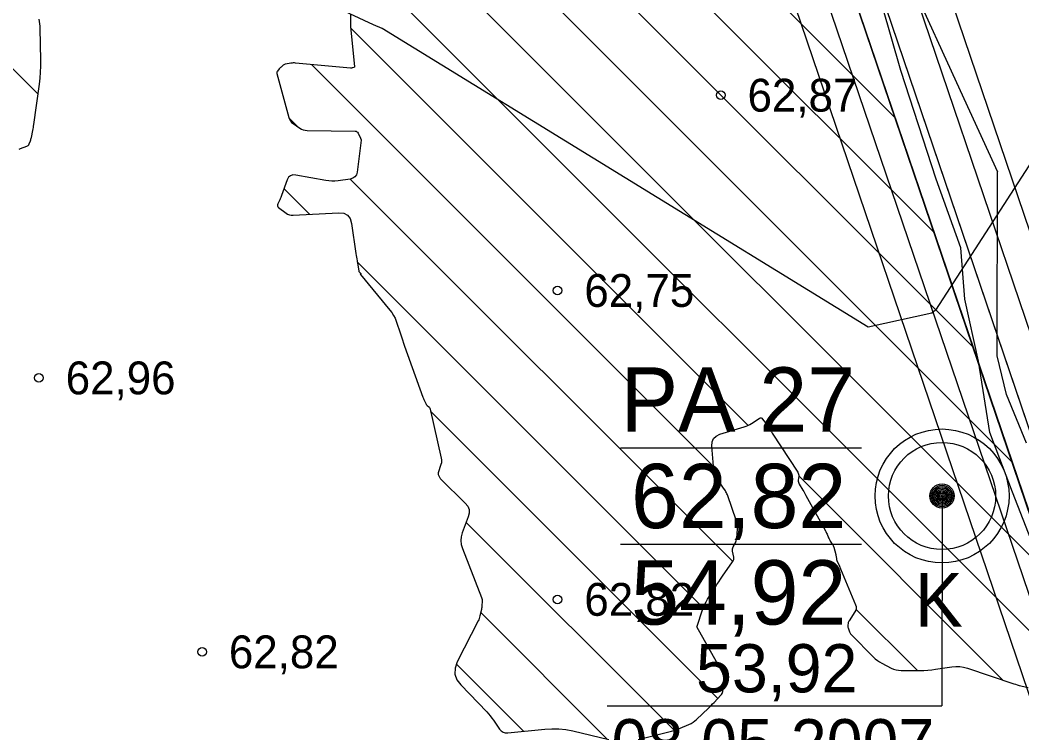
# Model space of a CAD drawing. Extents: x 532503 to 539665, y 6557663 to 6561526.
# Drawn here: x 534867 to 534941.8, y 6559559.6 to 6559612.8 of the extents above; entities that cross this region are included whole.
import ezdxf

# ---------------------------------------------------------------- set-up
doc = ezdxf.new("R2010")
doc.units = 0
for name, color, linetype in [('GEOLPUNKT', 7, 'Continuous'), ('illumineerimisjooned', 7, 'Continuous'), ('Kaevandatud ala', 7, 'Continuous'), ('kataster', 7, 'Continuous'), ('KORGUS-EH2000', 7, 'Continuous'), ('Lamami horisontaal_EH2000', 7, 'Continuous'), ('ME_aktiivne', 7, 'Continuous'), ('PIIR_me', 7, 'Continuous'), ('Plokid', 7, 'Continuous'), ('Proovid', 7, 'Continuous'), ('RELJEEF', 7, 'Continuous'), ('RELJEEF 1', 7, 'Continuous'), ('TM_aktiivne', 7, 'Continuous'), ('Veetase', 7, 'Continuous')]:
    doc.layers.add(name, color=color, linetype=linetype)

msp = doc.modelspace()

# ---------------------------------------------------------------- linework, layer by layer
at = {"layer": 'GEOLPUNKT'}
for p, q in [((534911.81, 6559580.86), (534929.81, 6559580.86)), ((534911.81, 6559573.66), (534929.81, 6559573.66))]:
    msp.add_line(p, q, dxfattribs=at)
for radius in [5, 4, 0.9, 0.801, 0.7, 0.6, 0.5, 0.4, 0.3, 0.2, 0.1]:
    msp.add_circle((534935.81, 6559577.26), radius, dxfattribs=at)
at = {"layer": 'illumineerimisjooned'}
for points in [[(534195.15, 6559981.187), (534198.982, 6559981.551), (535160.123, 6560071.768), (535418.528, 6559993.818), (535458.873, 6559929.252), (535494.628, 6559867.696), (535482.599, 6559826.001), (535251.738, 6559649.676), (535250.358, 6559648.526), (535180.445, 6559687.333), (534941.147, 6559814.594), (534876.935, 6559774.719), (534959.617, 6559531.323), (534733.77, 6559483.152), (534375.905, 6559461.866), (534195.514, 6559444.474)], [(535103.273, 6559501.74), (534971.344, 6559496.804), (534876.945, 6559774.719), (534941.147, 6559814.604), (535178.869, 6559688.171)], [(534960.711, 6559535.564), (534879.83, 6559773.686), (534941.24, 6559811.836), (535177.962, 6559685.935)]]:
    msp.add_lwpolyline(points, dxfattribs=at)
msp.add_lwpolyline([(534967.673, 6560049.69), (534974.155, 6559828.082), (535058.693, 6559883.051), (535223.499, 6560002.448), (535218.56, 6560049.918), (535415.933, 6559990.422), (535455.447, 6559927.188), (535490.312, 6559867.164), (535479.121, 6559828.379), (535249.574, 6559653.049), (535182.36, 6559690.845), (534940.993, 6559819.216), (534872.135, 6559776.441), (534954.369, 6559534.338), (534950.911, 6559533.67), (534733.22, 6559487.117), (534375.585, 6559465.864), (534199.951, 6559448.922), (533951.788, 6559660.129), (534200.214, 6559977.649), (534931.627, 6560046.309)], close=True, dxfattribs=at)
at = {"layer": 'Kaevandatud ala'}
for p, q in [((534948.504, 6559557.824), (534874.54, 6559775.58)), ((534803.84, 6559733.966), (534932.312, 6559605.494)), ((534801.542, 6559730.607), (534935.222, 6559596.927)), ((534798.86, 6559727.633), (534938.132, 6559588.361)), ((534797.387, 6559723.448), (534941.041, 6559579.794)), ((534828.758, 6559686.421), (534943.951, 6559571.227)), ((534825.394, 6559684.128), (534946.861, 6559562.661)), ((534796.213, 6559679.368), (534868.334, 6559607.247)), ((534891.679, 6559612.186), (534921.338, 6559582.526)), ((534888.739, 6559609.469), (534918.767, 6559579.441)), ((534887.058, 6559605.493), (534887.748, 6559604.803)), ((534891.631, 6559600.92), (534920.193, 6559572.358)), ((534886.696, 6559600.198), (534888.604, 6559598.29)), ((534892.158, 6559594.737), (534917.986, 6559568.908)), ((534897.64, 6559583.597), (534919.084, 6559562.153)), ((534925.11, 6559578.755), (534940.35, 6559563.515)), ((534900.295, 6559575.286), (534915.812, 6559559.768)), ((534929.388, 6559568.82), (534933.974, 6559564.233)), ((534901.374, 6559568.549), (534910.798, 6559559.125)), ((534899.568, 6559564.699), (534904.573, 6559559.694))]:
    msp.add_line(p, q, dxfattribs=at)
for points in [[(534866.926, 6559603.154), (534867.026, 6559603.19), (534867.498, 6559603.37), (534867.554, 6559603.398), (534867.601, 6559603.435), (534867.639, 6559603.482), (534867.668, 6559603.538), (534867.763, 6559603.781), (534867.786, 6559603.842), (534867.806, 6559603.904), (534867.823, 6559603.967), (534867.837, 6559604.031), (534867.944, 6559604.552), (534867.965, 6559604.66), (534867.985, 6559604.769), (534868.003, 6559604.878), (534868.019, 6559604.987), (534868.438, 6559607.99), (534868.491, 6559608.439), (534868.527, 6559608.889), (534868.545, 6559609.34), (534868.545, 6559609.792), (534868.501, 6559612.149), (534868.493, 6559612.328), (534868.476, 6559612.505), (534868.45, 6559612.682), (534868.414, 6559612.857)], [(534891.646, 6559613.219), (534891.646, 6559612.753), (534891.648, 6559612.636), (534891.652, 6559612.52), (534891.659, 6559612.403), (534891.669, 6559612.287), (534891.956, 6559609.332), (534891.955, 6559609.303), (534891.945, 6559609.28), (534891.927, 6559609.262), (534891.901, 6559609.25), (534891.779, 6559609.213), (534891.748, 6559609.205), (534891.717, 6559609.201), (534891.686, 6559609.199), (534891.655, 6559609.2), (534887.55, 6559609.578), (534887.466, 6559609.583), (534887.383, 6559609.583), (534887.299, 6559609.578), (534887.216, 6559609.567), (534886.819, 6559609.502), (534886.77, 6559609.49), (534886.723, 6559609.473), (534886.679, 6559609.448), (534886.638, 6559609.418), (534886.478, 6559609.282), (534886.44, 6559609.248), (534886.403, 6559609.212), (534886.368, 6559609.175), (534886.335, 6559609.136), (534886.204, 6559608.978), (534886.177, 6559608.937), (534886.162, 6559608.894), (534886.158, 6559608.848), (534886.166, 6559608.8), (534887.049, 6559605.518), (534887.099, 6559605.381), (534887.169, 6559605.259), (534887.261, 6559605.152), (534887.374, 6559605.06), (534887.868, 6559604.721), (534887.995, 6559604.646), (534888.128, 6559604.593), (534888.268, 6559604.559), (534888.414, 6559604.547), (534892.014, 6559604.491), (534892.083, 6559604.482), (534892.142, 6559604.455), (534892.189, 6559604.411), (534892.225, 6559604.351), (534892.396, 6559603.962), (534892.402, 6559603.949), (534892.408, 6559603.936), (534892.416, 6559603.924), (534892.423, 6559603.911), (534892.454, 6559603.863), (534892.461, 6559603.85), (534892.465, 6559603.837), (534892.467, 6559603.824), (534892.466, 6559603.81), (534892.15, 6559601.44), (534892.095, 6559601.237), (534891.991, 6559601.083), (534891.837, 6559600.978), (534891.635, 6559600.921), (534890.727, 6559600.791), (534890.5, 6559600.768), (534890.274, 6559600.763), (534890.047, 6559600.776), (534889.822, 6559600.808), (534887.566, 6559601.217), (534887.353, 6559601.227), (534887.177, 6559601.17), (534887.039, 6559601.048), (534886.939, 6559600.859), (534886.511, 6559599.697), (534886.48, 6559599.615), (534886.448, 6559599.534), (534886.413, 6559599.454), (534886.377, 6559599.375), (534886.23, 6559599.058), (534886.206, 6559598.983), (534886.209, 6559598.914), (534886.239, 6559598.851), (534886.296, 6559598.795), (534886.848, 6559598.38), (534886.967, 6559598.305), (534887.093, 6559598.254), (534887.226, 6559598.226), (534887.367, 6559598.222), (534890.773, 6559598.408), (534891.152, 6559598.376), (534891.439, 6559598.232), (534891.636, 6559597.978), (534891.741, 6559597.612), (534892.061, 6559595.359), (534892.081, 6559595.223), (534892.101, 6559595.087), (534892.122, 6559594.951), (534892.145, 6559594.815), (534892.272, 6559594.049), (534892.277, 6559594.026), (534892.287, 6559594.006), (534892.301, 6559593.988), (534892.318, 6559593.972), (534892.416, 6559593.9), (534892.423, 6559593.893), (534892.426, 6559593.885), (534892.425, 6559593.877), (534892.421, 6559593.868), (534892.395, 6559593.832), (534892.39, 6559593.823), (534892.389, 6559593.814), (534892.391, 6559593.806), (534892.396, 6559593.797), (534894.599, 6559591.14), (534894.746, 6559590.946), (534894.872, 6559590.741), (534894.98, 6559590.525), (534895.067, 6559590.298), (534895.378, 6559589.368), (534895.457, 6559589.136), (534895.536, 6559588.904), (534895.617, 6559588.673), (534895.699, 6559588.442), (534897.058, 6559584.648), (534897.081, 6559584.586), (534897.105, 6559584.526), (534897.131, 6559584.465), (534897.158, 6559584.405), (534897.296, 6559584.106), (534897.311, 6559584.078), (534897.329, 6559584.053), (534897.351, 6559584.031), (534897.375, 6559584.011), (534897.503, 6559583.923), (534897.518, 6559583.912), (534897.53, 6559583.9), (534897.541, 6559583.886), (534897.55, 6559583.871), (534897.583, 6559583.807), (534897.591, 6559583.79), (534897.598, 6559583.774), (534897.604, 6559583.757), (534897.608, 6559583.739), (534898.434, 6559580.083), (534898.453, 6559579.963), (534898.455, 6559579.844), (534898.441, 6559579.726), (534898.411, 6559579.608), (534898.207, 6559578.992), (534898.197, 6559578.949), (534898.196, 6559578.907), (534898.204, 6559578.866), (534898.22, 6559578.825), (534898.303, 6559578.662), (534898.325, 6559578.623), (534898.35, 6559578.586), (534898.378, 6559578.55), (534898.409, 6559578.517), (534900.223, 6559576.726), (534900.406, 6559576.496), (534900.504, 6559576.247), (534900.519, 6559575.98), (534900.449, 6559575.695), (534900.004, 6559574.516), (534899.921, 6559574.221), (534899.894, 6559573.927), (534899.924, 6559573.633), (534900.011, 6559573.34), (534901.438, 6559569.684), (534901.462, 6559569.612), (534901.477, 6559569.539), (534901.485, 6559569.464), (534901.484, 6559569.388), (534901.466, 6559569.083), (534901.459, 6559569.006), (534901.45, 6559568.931), (534901.439, 6559568.855), (534901.424, 6559568.78), (534901.324, 6559568.317), (534901.299, 6559568.216), (534901.268, 6559568.118), (534901.23, 6559568.021), (534901.186, 6559567.927), (534899.629, 6559564.869), (534899.464, 6559564.405), (534899.451, 6559563.965), (534899.591, 6559563.547), (534899.884, 6559563.152), (534901.823, 6559561.136), (534901.957, 6559560.989), (534902.086, 6559560.838), (534902.208, 6559560.682), (534902.324, 6559560.52), (534902.775, 6559559.864), (534902.898, 6559559.722), (534903.043, 6559559.627), (534903.209, 6559559.578), (534903.396, 6559559.575), (534906.159, 6559559.853), (534906.684, 6559559.885), (534907.206, 6559559.873), (534907.726, 6559559.818), (534908.242, 6559559.72), (534910.949, 6559559.09)], [(534913.123, 6559559.076), (534915.616, 6559559.713), (534915.784, 6559559.759), (534915.95, 6559559.812), (534916.115, 6559559.87), (534916.276, 6559559.935), (534916.92, 6559560.206), (534917.077, 6559560.28), (534917.225, 6559560.368), (534917.364, 6559560.468), (534917.495, 6559560.582), (534918.371, 6559561.417), (534918.478, 6559561.522), (534918.585, 6559561.628), (534918.69, 6559561.735), (534918.794, 6559561.843), (534919.302, 6559562.385), (534919.351, 6559562.445), (534919.39, 6559562.51), (534919.419, 6559562.58), (534919.438, 6559562.656), (534919.493, 6559562.967), (534919.505, 6559563.046), (534919.514, 6559563.124), (534919.518, 6559563.203), (534919.52, 6559563.282), (534919.516, 6559563.711), (534919.51, 6559563.808), (534919.492, 6559563.901), (534919.461, 6559563.991), (534919.419, 6559564.078), (534917.512, 6559567.489), (534917.512, 6559567.491), (534917.512, 6559567.493), (534917.516, 6559567.498), (534917.518, 6559567.503), (534917.523, 6559567.52), (534917.527, 6559567.533), (534917.936, 6559568.769), (534918.01, 6559568.973), (534918.097, 6559569.172), (534918.196, 6559569.364), (534918.307, 6559569.551), (534918.874, 6559570.44), (534919.009, 6559570.648), (534919.146, 6559570.855), (534919.286, 6559571.061), (534919.427, 6559571.265), (534920.178, 6559572.332), (534920.227, 6559572.418), (534920.258, 6559572.509), (534920.268, 6559572.603), (534920.26, 6559572.702), (534920.182, 6559573.141), (534920.174, 6559573.225), (534920.18, 6559573.306), (534920.199, 6559573.385), (534920.231, 6559573.461), (534920.389, 6559573.765), (534920.424, 6559573.842), (534920.452, 6559573.921), (534920.471, 6559574.003), (534920.483, 6559574.087), (534920.55, 6559574.81), (534920.555, 6559574.958), (534920.545, 6559575.104), (534920.519, 6559575.248), (534920.478, 6559575.39), (534919.789, 6559577.339), (534919.758, 6559577.418), (534919.722, 6559577.495), (534919.682, 6559577.57), (534919.636, 6559577.641), (534919.444, 6559577.924), (534919.397, 6559577.995), (534919.35, 6559578.067), (534919.303, 6559578.139), (534919.258, 6559578.211), (534918.945, 6559578.712), (534918.885, 6559578.822), (534918.839, 6559578.937), (534918.807, 6559579.057), (534918.789, 6559579.181), (534918.635, 6559580.98), (534918.65, 6559581.292), (534918.755, 6559581.543), (534918.949, 6559581.734), (534919.233, 6559581.864), (534921.052, 6559582.415), (534921.19, 6559582.462), (534921.324, 6559582.519), (534921.453, 6559582.586), (534921.578, 6559582.661), (534922.164, 6559583.047), (534922.236, 6559583.082), (534922.303, 6559583.086), (534922.365, 6559583.059), (534922.421, 6559583.003), (534922.733, 6559582.591), (534922.739, 6559582.582), (534922.744, 6559582.574), (534922.749, 6559582.565), (534922.754, 6559582.556), (534922.772, 6559582.519), (534922.776, 6559582.509), (534922.781, 6559582.5), (534922.786, 6559582.491), (534922.792, 6559582.483), (534922.998, 6559582.163), (534923.034, 6559582.107), (534923.07, 6559582.051), (534923.107, 6559581.995), (534923.143, 6559581.939), (534925.04, 6559579.031), (534925.076, 6559578.964), (534925.1, 6559578.894), (534925.111, 6559578.821), (534925.11, 6559578.745), (534925.08, 6559578.434), (534925.078, 6559578.358), (534925.089, 6559578.284), (534925.111, 6559578.214), (534925.146, 6559578.146), (534925.423, 6559577.695), (534925.483, 6559577.597), (534925.541, 6559577.499), (534925.597, 6559577.4), (534925.653, 6559577.3), (534927.1, 6559574.667), (534927.134, 6559574.604), (534927.167, 6559574.539), (534927.198, 6559574.473), (534927.228, 6559574.407), (534927.348, 6559574.13), (534927.376, 6559574.069), (534927.406, 6559574.011), (534927.438, 6559573.953), (534927.473, 6559573.897), (534927.618, 6559573.674), (534927.652, 6559573.618), (534927.682, 6559573.559), (534927.706, 6559573.498), (534927.726, 6559573.435), (534927.874, 6559572.897), (534927.884, 6559572.858), (534927.892, 6559572.819), (534927.899, 6559572.779), (534927.905, 6559572.74), (534927.923, 6559572.58), (534927.93, 6559572.54), (534927.939, 6559572.502), (534927.951, 6559572.464), (534927.967, 6559572.427), (534928.122, 6559572.09), (534928.154, 6559572.022), (534928.184, 6559571.953), (534928.214, 6559571.884), (534928.243, 6559571.814), (534929.355, 6559569.139), (534929.395, 6559569.003), (534929.4, 6559568.871), (534929.37, 6559568.741), (534929.306, 6559568.616), (534928.867, 6559567.948), (534928.843, 6559567.908), (534928.826, 6559567.867), (534928.813, 6559567.823), (534928.805, 6559567.778), (534928.784, 6559567.593), (534928.782, 6559567.547), (534928.784, 6559567.501), (534928.791, 6559567.456), (534928.803, 6559567.411), (534928.896, 6559567.127), (534928.919, 6559567.067), (534928.949, 6559567.01), (534928.985, 6559566.958), (534929.028, 6559566.91), (534930.687, 6559565.231), (534930.83, 6559565.097), (534930.982, 6559564.976), (534931.144, 6559564.868), (534931.315, 6559564.773), (534932.017, 6559564.416), (534932.195, 6559564.338), (534932.378, 6559564.282), (534932.567, 6559564.248), (534932.761, 6559564.237), (534934.151, 6559564.233), (534934.448, 6559564.238), (534934.744, 6559564.254), (534935.039, 6559564.282), (534935.334, 6559564.321), (534936.538, 6559564.503), (534936.835, 6559564.531), (534937.129, 6559564.523), (534937.42, 6559564.48), (534937.708, 6559564.402), (534941.159, 6559563.244), (534941.291, 6559563.201), (534941.423, 6559563.161), (534941.557, 6559563.123), (534941.691, 6559563.088), (534942.23, 6559562.955)]]:
    msp.add_lwpolyline(points, dxfattribs=at)
at = {"layer": 'kataster'}
for points in [[(533947.7, 6559658.95), (533949.2, 6559955.8), (534198.28, 6559979.48), (535159.89, 6560069.73), (535417.31, 6559992.13), (535457.22, 6559928.24), (535504.86, 6559846.09), (535250.3, 6559650.84), (535181.52, 6559689.04), (534941.15, 6559817.08), (534874.65, 6559775.26), (534957.01, 6559532.73), (534735.22, 6559485.45), (534375.71, 6559463.85), (534199.28, 6559446.9), (534122.84, 6559439.44), (534110.45, 6559447.36), (534092.53, 6559453.94), (534085.13, 6559454.75)], [(534957.01, 6559532.73), (534874.65, 6559775.26), (534941.15, 6559817.08), (535181.52, 6559689.04), (535104.64, 6559499.79), (534969.93, 6559494.75)]]:
    msp.add_lwpolyline(points, close=True, dxfattribs=at)
at = {"layer": 'KORGUS-EH2000'}
for centre in [(534919.292, 6559607.178), (534907.113, 6559592.601), (534868.401, 6559586.074), (534907.113, 6559569.54), (534880.58, 6559565.623)]:
    msp.add_circle(centre, 0.32, dxfattribs=at)
at = {"layer": 'Lamami horisontaal_EH2000'}
msp.add_lwpolyline([(534958.586, 6559627.149), (534935.319, 6559591.129), (534935.043, 6559590.915), (534930.292, 6559589.874), (534894.016, 6559612.169), (534893.386, 6559612.443), (534889.467, 6559614.24)], dxfattribs=at)
at = {"layer": 'ME_aktiivne'}
msp.add_lwpolyline([(534874.54, 6559775.58), (534941.07, 6559816.91), (535181.4, 6559689.09), (535131.71, 6559566.56), (534957, 6559532.81)], close=True, dxfattribs=at)
at = {"layer": 'PIIR_me'}
msp.add_lwpolyline([(534441.63, 6560002.32), (534688.17, 6560025.46), (534931.44, 6560048.3), (534969.61, 6560051.877), (534976.05, 6559831.7), (535057.56, 6559884.7), (535221.39, 6560003.39), (535216.26, 6560052.7), (535417.23, 6559992.12), (535457.16, 6559928.22), (535492.47, 6559867.43), (535480.86, 6559827.19), (535250.12, 6559650.95), (535250.12, 6559650.95), (535181.4, 6559689.09), (534941.07, 6559816.91), (534874.54, 6559775.58), (534957, 6559532.81), (534951.31, 6559531.71), (534733.49, 6559485.13), (534485.11, 6559470.37)], dxfattribs=at)
at = {"layer": 'Plokid'}
for points in [[(535473.831, 6559827.358), (535249.729, 6559656.195), (535183.501, 6559692.956), (534940.9, 6559821.974), (534869.24, 6559777.474), (534950.465, 6559538.369)], [(534961.532, 6559540.611), (534882.716, 6559772.654), (534941.333, 6559809.068), (535174.925, 6559684.832)]]:
    msp.add_lwpolyline(points, dxfattribs=at)
at = {"layer": 'RELJEEF'}
msp.add_lwpolyline([(534946.339, 6559559.05), (534945.313, 6559559.814), (534944.764, 6559560.554), (534944.042, 6559561.252), (534944.159, 6559563.672), (534944.605, 6559566.516), (534944.226, 6559569.046), (534943.63, 6559571.004), (534943.072, 6559572.434), (534941.064, 6559577.541), (534939.371, 6559581.996), (534938.523, 6559587.327), (534937.519, 6559591.962), (534937.217, 6559595.789), (534935.369, 6559600.92), (534932.745, 6559609.024), (534930.676, 6559616.235), (534928.411, 6559622.903), (534927.053, 6559627.038), (534926.142, 6559628.248)], dxfattribs=at)
at = {"layer": 'RELJEEF 1'}
for points in [[(534929.004, 6559628.98), (534931.479, 6559624.257), (534933.4, 6559615.767), (534937.175, 6559607.531), (534939.962, 6559601.449)], [(534942.109, 6559581.207), (534940.622, 6559584.843), (534939.936, 6559587.723), (534939.962, 6559601.449)]]:
    msp.add_lwpolyline(points, dxfattribs=at)
at = {"layer": 'TM_aktiivne'}
for points in [[(535159.92, 6560069.74), (535417.23, 6559992.12), (535457.16, 6559928.22), (535492.47, 6559867.43), (535480.86, 6559827.19), (535250.49, 6559651.24), (535250.13, 6559650.94), (535181.4, 6559689.09), (534941.07, 6559816.9), (534874.53, 6559775.58), (534957, 6559532.81), (534733.5, 6559485.14), (534375.75, 6559463.86), (534199.32, 6559446.85), (534124.95, 6559439.68), (533949.03, 6559659.85), (533949.15, 6559955.79), (534199.17, 6559979.56)], [(534874.54, 6559775.58), (534941.07, 6559816.91), (535181.4, 6559689.09), (535104.64, 6559499.79), (534969.93, 6559494.75)]]:
    msp.add_lwpolyline(points, close=True, dxfattribs=at)
at = {"layer": 'Veetase'}
for p in [(534935.81, 6559577.26), (534910.807, 6559561.599)]:
    msp.add_line(p, (534935.807, 6559561.599), dxfattribs=at)

# ---------------------------------------------------------------- texts
at = {"layer": 'GEOLPUNKT'}
for s, p in [('PA 27', (534911.828, 6559582.06)), ('62,82', (534912.6, 6559574.86)), ('54,92', (534912.6, 6559567.66))]:
    msp.add_text(s, height=4.8, dxfattribs=at).set_placement(p)
at = {"layer": 'KORGUS-EH2000'}
for s, p in [('62,87 ', (534921.292, 6559605.953)), ('62,75 ', (534909.113, 6559591.376)), ('62,96 ', (534870.401, 6559584.849)), ('62,82 ', (534909.113, 6559568.315)), ('62,82 ', (534882.58, 6559564.398))]:
    msp.add_text(s, height=2.45, dxfattribs=at).set_placement(p)
at = {"layer": 'Proovid'}
msp.add_text('K', height=4, dxfattribs=at).set_placement((534933.788, 6559567.508))
at = {"layer": 'Veetase'}
for s, p in [('53,92', (534917.45, 6559562.599)), ('08.05.2007', (534911.14, 6559556.999))]:
    msp.add_text(s, height=3.6, dxfattribs=at).set_placement(p)

doc.saveas('drawing.dxf')
